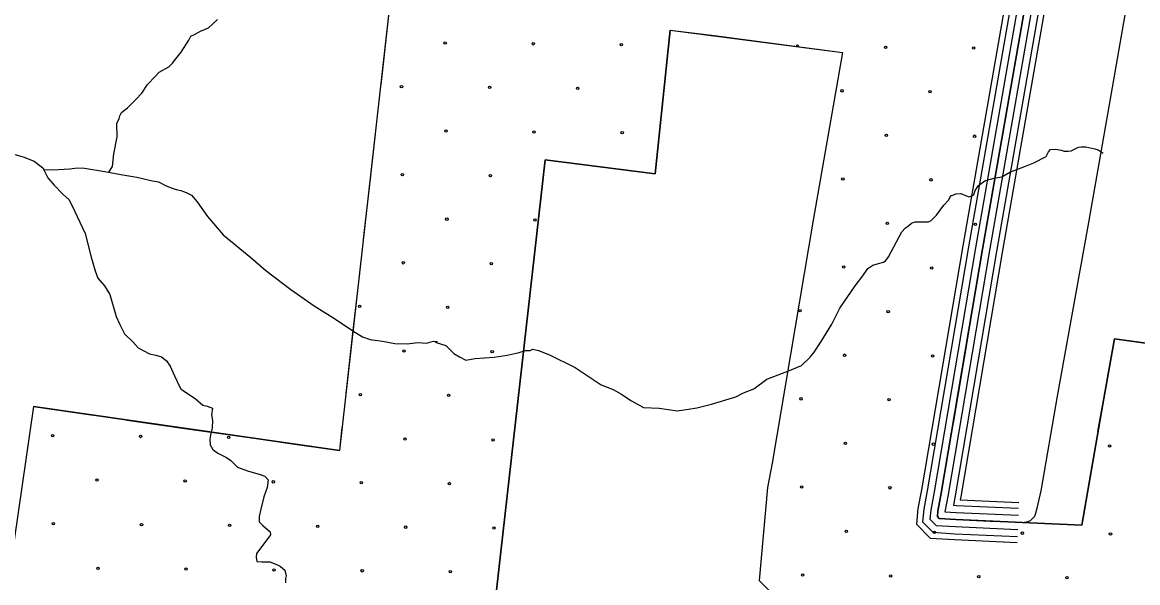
# Model space of a CAD drawing. Extents: x 1551132 to 1791609, y 378168 to 563823.
# Drawn here: x 1620130 to 1625000, y 453929 to 456375 of the extents above; entities that cross this region are included whole.
import ezdxf

# ---------------------------------------------------------------- set-up
doc = ezdxf.new("R2010")
doc.units = 0
for name, color, linetype in [('DESIGN - EROSION CONTROL - Devices', 7, 'Continuous'), ('DESIGN - SCRATCH - User 1', 7, 'Continuous'), ('DESIGN - TRANSPORTATION - Text', 7, 'Continuous'), ('SURVEY - DRAINAGE - Area Shapes', 7, 'Continuous'), ('SURVEY - TRANSPORTATION - Roads', 7, 'Continuous'), ('SURVEY - VEGETATION - Features with Text', 7, 'Continuous')]:
    doc.layers.add(name, color=color, linetype=linetype)

msp = doc.modelspace()

# ---------------------------------------------------------------- linework, layer by layer
at = {"layer": 'DESIGN - EROSION CONTROL - Devices'}
for centre in [(1621976.231, 456284.817), (1621976.231, 456284.817), (1622360.783, 456281.083), (1622360.783, 456281.083), (1622745.336, 456277.35), (1622745.336, 456277.35), (1623898.995, 456266.149), (1623898.995, 456266.149), (1624283.548, 456262.415), (1624283.548, 456262.415), (1621785.821, 456094.407), (1621785.821, 456094.407), (1622170.374, 456090.673), (1622170.374, 456090.673), (1622554.927, 456086.94), (1622554.927, 456086.94), (1623708.586, 456075.739), (1623708.586, 456075.739), (1624093.139, 456072.006), (1624093.139, 456072.006), (1621979.964, 455900.264), (1621979.964, 455900.264), (1622364.517, 455896.53), (1622364.517, 455896.53), (1622749.07, 455892.797), (1622749.07, 455892.797), (1623902.729, 455881.596), (1623902.729, 455881.596), (1624287.282, 455877.863), (1624287.282, 455877.863), (1621789.554, 455709.854), (1621789.554, 455709.854), (1622174.107, 455706.12), (1622174.107, 455706.12), (1623712.319, 455691.186), (1623712.319, 455691.186), (1624096.872, 455687.453), (1624096.872, 455687.453), (1621983.698, 455515.711), (1621983.698, 455515.711), (1622368.251, 455511.977), (1622368.251, 455511.977), (1623906.462, 455497.043), (1623906.462, 455497.043), (1624291.015, 455493.31), (1624291.015, 455493.31), (1621793.288, 455325.301), (1621793.288, 455325.301), (1622177.841, 455321.567), (1622177.841, 455321.567), (1623716.053, 455306.633), (1623716.053, 455306.633), (1624100.606, 455302.9), (1624100.606, 455302.9), (1621602.878, 455134.891), (1621602.878, 455134.891), (1621987.431, 455131.158), (1621987.431, 455131.158), (1623525.643, 455116.224), (1623525.643, 455116.224), (1623910.196, 455112.49), (1623910.196, 455112.49), (1621797.021, 454940.748), (1621797.021, 454940.748), (1622181.574, 454937.015), (1622181.574, 454937.015), (1623719.786, 454922.08), (1623719.786, 454922.08), (1624104.339, 454918.347), (1624104.339, 454918.347), (1621606.612, 454750.338), (1621606.612, 454750.338), (1621991.165, 454746.605), (1621991.165, 454746.605), (1623529.376, 454731.671), (1623529.376, 454731.671), (1623913.929, 454727.937), (1623913.929, 454727.937), (1620262.543, 454571.129), (1620262.543, 454571.129), (1620647.096, 454567.396), (1620647.096, 454567.396), (1621031.649, 454563.662), (1621031.649, 454563.662), (1621800.755, 454556.195), (1621800.755, 454556.195), (1622185.308, 454552.462), (1622185.308, 454552.462), (1623723.52, 454537.527), (1623723.52, 454537.527), (1624108.073, 454533.794), (1624108.073, 454533.794), (1624877.179, 454526.327), (1624877.179, 454526.327), (1620456.686, 454376.986), (1620456.686, 454376.986), (1620841.239, 454373.252), (1620841.239, 454373.252), (1621225.792, 454369.519), (1621225.792, 454369.519), (1621610.345, 454365.785), (1621610.345, 454365.785), (1621994.898, 454362.052), (1621994.898, 454362.052), (1623533.11, 454347.118), (1623533.11, 454347.118), (1623917.663, 454343.384), (1623917.663, 454343.384), (1620266.277, 454186.576), (1620266.277, 454186.576), (1620650.83, 454182.843), (1620650.83, 454182.843), (1621035.383, 454179.109), (1621035.383, 454179.109), (1621419.935, 454175.376), (1621419.935, 454175.376), (1621804.488, 454171.642), (1621804.488, 454171.642), (1622189.041, 454167.909), (1622189.041, 454167.909), (1623727.253, 454152.975), (1623727.253, 454152.975), (1624111.806, 454149.241), (1624111.806, 454149.241), (1624496.359, 454145.507), (1624496.359, 454145.507), (1624880.912, 454141.774), (1624880.912, 454141.774), (1620460.42, 453992.433), (1620460.42, 453992.433), (1620844.973, 453988.699), (1620844.973, 453988.699), (1621229.526, 453984.966), (1621229.526, 453984.966), (1621614.079, 453981.232), (1621614.079, 453981.232), (1621998.632, 453977.499), (1621998.632, 453977.499), (1623536.843, 453962.565), (1623536.843, 453962.565), (1623921.396, 453958.831), (1623921.396, 453958.831), (1624305.949, 453955.098), (1624305.949, 453955.098), (1624690.502, 453951.364), (1624690.502, 453951.364)]:
    msp.add_circle(centre, 5.28, dxfattribs=at)
msp.add_arc((1623514.442, 456269.883), 5.28, 344.957399, 180.276855, dxfattribs=at)
at = {"layer": 'DESIGN - SCRATCH - User 1'}
msp.add_line((1621514.485, 454505.55), (1620178.858, 454698.171), dxfattribs=at)
for points in [[(1622291.919, 457178.27), (1622226.836, 456553.954), (1621752.764, 456613.838), (1621514.485, 454505.55)], [(1624755.809, 454180.685), (1624205.072, 454204.918), (1624132.974, 454209.51), (1624125.024, 454217.594), (1624127.207, 454241.636), (1624141.815, 454319.713), (1624322.095, 455384.958), (1624584.956, 456889.289)], [(1622172.878, 453652.811), (1622412.657, 455774.5), (1622893.304, 455713.79), (1622958.702, 456341.182)], [(1622958.702, 456341.182), (1623710.801, 456243.73), (1623582.962, 455512.094), (1623403.432, 454451.274), (1623383.5, 454344.755), (1623346.692, 453939.394), (1623799.256, 453479.224), (1624164.747, 453455.949), (1625277.346, 453406.99)], [(1624898.164, 454992.981), (1624846.832, 454707.965), (1624755.809, 454180.685)], [(1625631.255, 454410.6), (1625385.453, 454927.088), (1624898.164, 454992.981)], [(1620178.858, 454698.171), (1620078.86, 454004.711)]]:
    msp.add_lwpolyline(points, dxfattribs=at)
at = {"layer": 'DESIGN - TRANSPORTATION - Text'}
for points in [[(1620508.693, 455720.147), (1620524.859, 455745.106), (1620529.551, 455801.2), (1620544.475, 455875.202), (1620543.184, 455933.378), (1620553.459, 455955.304), (1620555.609, 455967.304), (1620563.792, 455981.238), (1620590.066, 456000.938), (1620626.565, 456038.564), (1620652.94, 456066.29), (1620677.431, 456104.074), (1620709.88, 456137.733), (1620728.146, 456157.551), (1620770.479, 456181.051), (1620786.695, 456196.885), (1620800.928, 456214.744), (1620823.319, 456244.528), (1620857.993, 456296.213), (1620866.218, 456314.155), (1620882.334, 456321.963), (1620908.534, 456335.655), (1620942.766, 456351.247), (1620983.249, 456386.807)], [(1620086.969, 455800.466), (1620134.835, 455787.782), (1620182.626, 455769.082), (1620220.275, 455740.489), (1620241.707, 455696.08), (1620269.307, 455663.621), (1620306.831, 455625.003), (1620334.53, 455600.561), (1620357.913, 455552.118), (1620404.653, 455453.215), (1620431.336, 455350.579), (1620448.561, 455290.186), (1620460.144, 455257.944), (1620489.743, 455225.451), (1620501.484, 455205.234), (1620513.259, 455187.025), (1620540.017, 455090.406), (1620555.575, 455056.105), (1620577.066, 455015.704), (1620614.615, 454979.095), (1620636.306, 454954.736), (1620685.997, 454927.985), (1620713.929, 454921.585), (1620737.862, 454915.243), (1620751.737, 454905.026), (1620759.636, 454896.901), (1620775.361, 454874.626), (1620794.819, 454832.249), (1620816.227, 454785.832), (1620822.102, 454775.723), (1620830.026, 454769.598), (1620885.583, 454732.747), (1620919.233, 454704.213), (1620937.191, 454699.954), (1620961.09, 454691.604), (1620956.698, 454661.587), (1620960.39, 454637.469), (1620959.973, 454605.394), (1620951.548, 454573.426), (1620949.315, 454555.409), (1620950.998, 454531.317), (1620962.74, 454511.108), (1620984.548, 454494.766), (1621022.33, 454476.199), (1621040.155, 454461.923), (1621069.804, 454433.439), (1621113.611, 454416.797), (1621169.46, 454401.997), (1621189.359, 454393.705), (1621203.159, 454377.471), (1621198.743, 454345.445), (1621184.184, 454303.536), (1621171.476, 454249.568), (1621165.052, 454217.567), (1621164.76, 454195.516), (1621180.56, 454179.258)], [(1624304.429, 455663.19), (1624332.703, 455682.865), (1624350.794, 455688.649), (1624378.919, 455696.299), (1624407.001, 455699.933), (1624441.309, 455721.541), (1624509.691, 455746.709), (1624545.931, 455762.276), (1624600.33, 455789.635), (1624610.58, 455809.552), (1624618.713, 455819.477), (1624640.763, 455821.186), (1624664.737, 455816.861), (1624678.703, 455812.669), (1624696.72, 455812.427), (1624708.761, 455814.277), (1624740.994, 455829.894), (1624753.027, 455831.745), (1624773.051, 455831.478), (1624812.992, 455822.928), (1624826.958, 455818.736), (1624848.808, 455804.411)], [(1620221.633, 455737.673), (1620224.35, 455733.031), (1620256.357, 455730.606), (1620288.415, 455732.181), (1620338.522, 455735.531), (1620370.604, 455739.123), (1620402.637, 455738.698), (1620490.56, 455723.506), (1620560.483, 455710.547), (1620630.432, 455699.597), (1620698.313, 455682.663), (1620724.288, 455678.305), (1620758.129, 455661.821), (1620784.028, 455651.446), (1620801.978, 455645.196), (1620821.952, 455640.921), (1620845.877, 455632.587), (1620869.751, 455620.237), (1620893.434, 455591.853), (1620938.699, 455527.084), (1621007.814, 455447.957), (1621128.745, 455348.096), (1621194.127, 455291.087), (1621303.266, 455209.435), (1621404.513, 455137.908), (1621485.986, 455086.698), (1621585.309, 455021.213), (1621615.116, 455002.771), (1621649.007, 454990.296), (1621702.989, 454983.571), (1621756.921, 454972.829), (1621810.979, 454972.112), (1621857.102, 454977.521), (1621895.118, 454975.02), (1621925.242, 454982.637), (1621941.259, 454982.429), (1621933.209, 454978.529), (1621979.083, 454963.887), (1622014.699, 454929.319), (1622038.556, 454914.969), (1622066.414, 454900.56), (1622106.555, 454908.052), (1622190.72, 454912.961), (1622246.893, 454922.253), (1622299.1, 454933.595), (1622327.25, 454943.245), (1622347.274, 454942.987), (1622359.357, 454948.845), (1622383.307, 454942.512), (1622431.139, 454923.828), (1622544.595, 454868.185), (1622657.809, 454792.5), (1622709.616, 454771.757), (1622743.431, 454753.265), (1622789.114, 454722.581), (1622842.829, 454693.797), (1622910.878, 454690.897), (1622988.834, 454679.838), (1623038.983, 454687.197), (1623075.099, 454692.739), (1623139.355, 454707.939), (1623245.886, 454740.624), (1623278.144, 454758.249), (1623324.41, 454775.683), (1623380.983, 454817.051), (1623479.573, 454855.86), (1623531.896, 454877.227), (1623570.379, 454912.82), (1623586.67, 454934.662), (1623617.286, 454982.388), (1623664.268, 455057.974), (1623699.159, 455127.701), (1623766.433, 455225.078), (1623798.999, 455268.771), (1623821.415, 455300.563), (1623843.614, 455314.305), (1623867.73, 455322.014), (1623889.83, 455327.739), (1623899.938, 455335.623), (1623912.146, 455351.507), (1623969.553, 455461.043), (1623983.769, 455476.901), (1623999.927, 455488.718), (1624012.06, 455498.585), (1624028.152, 455504.394), (1624072.201, 455503.811), (1624086.217, 455503.627), (1624098.3, 455509.486), (1624120.616, 455533.253), (1624153.191, 455576.946), (1624175.507, 455600.713), (1624183.74, 455618.655), (1624189.74, 455618.572), (1624205.856, 455626.381), (1624227.905, 455628.097), (1624255.788, 455615.697), (1624261.771, 455613.614), (1624275.838, 455617.439), (1624283.912, 455623.347), (1624290.146, 455641.314), (1624304.429, 455663.19)], [(1621180.56, 454179.258), (1621212.209, 454150.749), (1621214.059, 454138.69), (1621163.118, 454069.205), (1621152.952, 454057.304), (1621150.743, 454041.296), (1621154.485, 454021.195), (1621176.493, 454020.887), (1621210.509, 454020.429), (1621244.375, 454007.928), (1621258.274, 453999.72), (1621276.074, 453983.436), (1621281.765, 453959.294), (1621279.607, 453947.293), (1621279.374, 453929.243)]]:
    msp.add_lwpolyline(points, dxfattribs=at)
at = {"layer": 'SURVEY - DRAINAGE - Area Shapes'}
for points in [[(1624498.158, 456903.031), (1624484.775, 456825.57), (1624235.647, 455399.825), (1624055.459, 454335.097), (1624040.226, 454253.695), (1624033.993, 454185.059), (1624093.941, 454124.1), (1624200.355, 454117.324), (1624473.299, 454105.299)], [(1624523.499, 456898.656), (1624510.116, 456821.162), (1624260.996, 455395.466), (1624080.775, 454330.588), (1624065.725, 454250.161), (1624060.684, 454194.593), (1624105.382, 454149.142), (1624201.739, 454143), (1624474.432, 454130.992)], [(1624554.04, 456893.38), (1624540.657, 456815.862), (1624291.546, 455390.216), (1624111.299, 454325.155), (1624096.466, 454245.894), (1624092.849, 454206.093), (1624119.182, 454179.326), (1624203.405, 454173.959), (1624475.79, 454161.967)], [(1624584.59, 456888.105), (1624571.198, 456810.553), (1624322.095, 455384.958), (1624141.815, 454319.713), (1624127.207, 454241.636), (1624125.024, 454217.594), (1624132.974, 454209.51), (1624205.072, 454204.918), (1624477.157, 454192.935)], [(1624584.59, 456888.105), (1624571.198, 456810.553), (1624322.095, 455384.958), (1624141.815, 454319.713), (1624127.207, 454241.636), (1624125.024, 454217.594), (1624132.974, 454209.51), (1624205.072, 454204.918), (1624477.157, 454192.935)], [(1624615.139, 456882.83), (1624601.739, 456805.245), (1624352.644, 455379.699), (1624172.331, 454314.271), (1624158.248, 454238.961), (1624206.738, 454235.878), (1624478.524, 454223.902)], [(1624645.68, 456877.555), (1624632.28, 456799.945), (1624383.193, 455374.449), (1624202.855, 454308.838), (1624195.155, 454267.678), (1624208.405, 454266.837), (1624479.882, 454254.878)], [(1624670.037, 456873.347), (1624656.629, 456795.711), (1624407.551, 455370.257), (1624227.188, 454304.504), (1624224.638, 454290.862), (1624480.974, 454279.571)]]:
    msp.add_lwpolyline(points, dxfattribs=at)
at = {"layer": 'SURVEY - TRANSPORTATION - Roads'}
msp.add_lwpolyline([(1624477.157, 454192.935), (1624483.474, 454192.66), (1624504.54, 454193.468), (1624521.564, 454196.36), (1624531.281, 454201.285), (1624540.947, 454208.794), (1624549.947, 454219.202), (1624553.864, 454228.186), (1624560.064, 454254.195), (1624578.671, 454330.239), (1624649.878, 454742.708), (1624783.667, 455485.511), (1624879.924, 456032.116), (1624960.689, 456500.704)], dxfattribs=at)
at = {"layer": 'SURVEY - VEGETATION - Features with Text'}
msp.add_line((1620178.858, 454698.171), (1621514.485, 454505.55), dxfattribs=at)
for points in [[(1622291.919, 457178.27), (1622226.836, 456553.954), (1621752.764, 456613.838), (1621514.485, 454505.55)], [(1624584.956, 456889.289), (1624322.095, 455384.958), (1624141.815, 454319.713), (1624127.207, 454241.636), (1624125.024, 454217.594), (1624132.974, 454209.51), (1624205.072, 454204.918), (1624755.809, 454180.685)], [(1621766.189, 456612.138), (1621752.764, 456613.838), (1621724.631, 456364.948)], [(1624513.691, 456481.461), (1624468.25, 456221.388)], [(1621724.631, 456364.948), (1621694.982, 456102.616)], [(1622958.702, 456341.182), (1622893.304, 455713.79), (1622412.657, 455774.5), (1622172.878, 453652.811)], [(1622958.702, 456341.182), (1623150.14, 456317.781), (1623710.801, 456243.73)], [(1623710.801, 456243.73), (1623582.962, 455512.094), (1623403.432, 454451.274), (1623383.5, 454344.755), (1623346.692, 453939.394), (1623799.256, 453479.224), (1624164.747, 453455.949), (1625277.346, 453406.99)], [(1624468.25, 456221.388), (1624422.809, 455961.323)], [(1621678.141, 455953.563), (1621648.491, 455691.222)], [(1624396.985, 455813.561), (1624351.544, 455553.495)], [(1621648.491, 455691.222), (1621618.842, 455428.882)], [(1624351.544, 455553.495), (1624322.095, 455384.958), (1624306.587, 455293.347)], [(1621601.992, 455279.828), (1621572.342, 455017.496)], [(1624281.562, 455145.443), (1624237.505, 454885.136)], [(1621572.342, 455017.496), (1621542.693, 454755.156)], [(1624755.809, 454180.685), (1624846.832, 454707.965), (1624898.164, 454992.981)], [(1624872.165, 454848.619), (1624898.164, 454992.981)], [(1624898.164, 454992.981), (1625385.453, 454927.088), (1625652.655, 454364.698)], [(1624898.164, 454992.981), (1625159.767, 454957.605)], [(1624237.505, 454885.136), (1624193.456, 454624.829)], [(1624826.232, 454588.654), (1624846.832, 454707.965), (1624872.165, 454848.627)], [(1620178.858, 454698.171), (1620078.86, 454004.711)], [(1620178.858, 454698.171), (1620141.176, 454436.872)], [(1620178.858, 454698.171), (1620440.152, 454660.486)], [(1620588.607, 454639.078), (1620849.901, 454601.393)], [(1620849.901, 454601.393), (1621111.195, 454563.709)], [(1621525.852, 454606.102), (1621514.485, 454505.55)], [(1621259.65, 454542.3), (1621514.485, 454505.55)], [(1624168.423, 454476.934), (1624141.815, 454319.713), (1624127.207, 454241.636), (1624125.024, 454217.594), (1624125.707, 454216.894)], [(1624755.809, 454180.685), (1624800.716, 454440.833)], [(1624125.707, 454216.894), (1624132.974, 454209.51), (1624205.072, 454204.918), (1624386.284, 454196.943)], [(1624536.139, 454190.352), (1624755.809, 454180.685)]]:
    msp.add_lwpolyline(points, dxfattribs=at)

doc.saveas('drawing.dxf')
